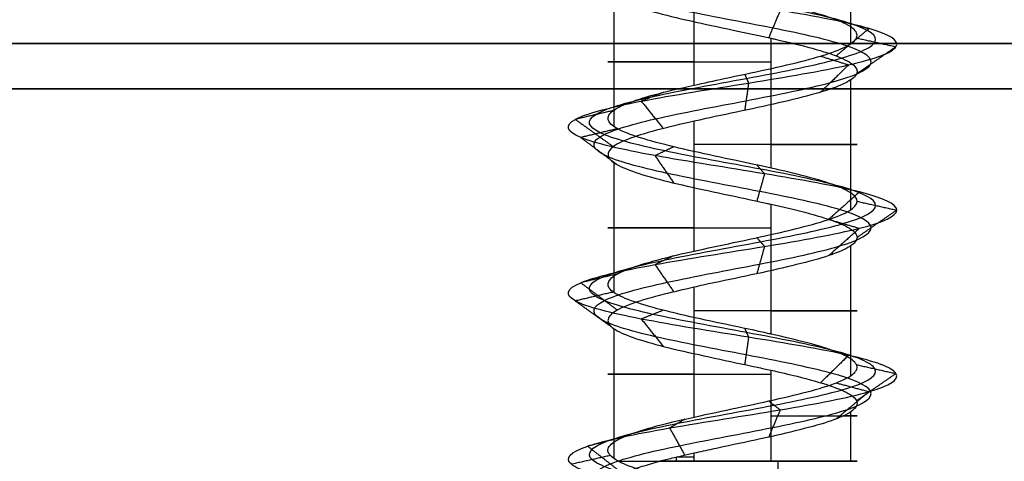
# Model space of a CAD drawing. Header units: millimetres. Extents: x -206 to 214, y -182 to 189.
# Tile 497 of 1056: x -71.68 to -60.81, y 135.42 to 140.29. Entities that reach past the tile are written whole.
import ezdxf

# ---------------------------------------------------------------- set-up
doc = ezdxf.new("R2010")
doc.units = ezdxf.units.MM
doc.layers.add('Default', color=7, linetype='Continuous', true_color=0x000000)
doc.layers.add('Screw', color=7, linetype='Continuous', true_color=0xffffff)

msp = doc.modelspace()

# ---------------------------------------------------------------- linework, layer by layer
at = {"layer": 'Default'}
for points in [[(-204.811, 140.031, 1114.003), (4.189, 140.031, 1114.003), (213.189, 140.031, 1114.003)], [(213.189, 140.031, 715.003), (4.189, 140.031, 715.003), (-204.811, 140.031, 715.003)], [(-204.811, 139.531, 1114.503), (4.189, 139.531, 1114.503), (213.189, 139.531, 1114.503)], [(213.189, 139.531, 714.503), (4.189, 139.531, 714.503), (-204.811, 139.531, 714.503)]]:
    msp.add_open_spline(points, degree=2, dxfattribs=at)
at = {"layer": 'Screw', "color": 7, "true_color": 0xffffff}
for p, q in [((-62.504, 140.03, 721.078), (-62.504, 141.464, 721.078)), ((-64.236, 139.571, 720.196), (-64.236, 141.006, 720.196)), ((-65.119, 139.113, 721.928), (-65.119, 140.547, 721.928)), ((-63.386, 138.655, 722.811), (-63.386, 140.089, 722.811)), ((-62.504, 138.196, 721.078), (-62.504, 139.631, 721.078)), ((-64.236, 137.738, 720.196), (-64.236, 139.173, 720.196)), ((-65.119, 137.28, 721.928), (-65.119, 138.714, 721.928)), ((-63.386, 136.822, 722.811), (-63.386, 138.256, 722.811)), ((-62.504, 136.363, 721.078), (-62.504, 137.798, 721.078)), ((-64.236, 135.905, 720.196), (-64.236, 137.339, 720.196)), ((-65.119, 135.447, 721.928), (-65.119, 136.881, 721.928)), ((-63.386, 135.417, 722.811), (-63.386, 136.423, 722.811)), ((-62.504, 135.417, 721.078), (-62.504, 135.965, 721.078)), ((-64.431, 135.417, 720.276), (-64.431, 135.461, 720.276)), ((-64.236, 135.417, 720.196), (-64.236, 135.506, 720.196))]:
    msp.add_line(p, q, dxfattribs=at)
at = {"layer": 'Screw', "color": 7, "true_color": 0xffffff, "extrusion": (0, 1, 0)}
for centre, start, end in [((63.811, 721.503, 139.83), 288, 108), ((63.811, 721.503, 138.914), 108, 288), ((63.811, 721.503, 137.997), 288, 108), ((63.811, 721.503, 137.08), 108, 288), ((63.811, 721.503, 136.378), 288, 108), ((63.811, 721.503, 135.92), 108, 206.7642), ((63.811, 721.503, 135.417), 23.8929, 108), ((63.811, 721.503, 135.417), 288, 305.5968), ((63.811, 721.503, 135.461), 288, 296.7656), ((63.811, 721.503, 135.417), 199.08, 288), ((63.811, 721.503, 135.417), 108, 199.08)]:
    msp.add_arc(centre, 1.375, start, end, dxfattribs=at)
at = {"layer": 'Screw', "color": 7, "true_color": 0xffffff, "extrusion": (-0.930504, -9.33495e-14, 0.366281)}
msp.add_arc((-135.417, 587.036, 323.65), 62.328, 89.59028, 90, dxfattribs=at)
at = {"layer": 'Screw', "color": 7, "true_color": 0xffffff}
for points, knots in [([(-63.889, 126.756, 720.737), (-63.864, 126.766, 720.732), (-63.838, 126.775, 720.728), (-63.608, 126.862, 720.707), (-63.389, 126.938, 720.772), (-63.053, 127.091, 721.054), (-62.938, 127.167, 721.27), (-62.9, 127.32, 721.737), (-62.978, 127.396, 721.985), (-63.302, 127.549, 722.364), (-63.548, 127.625, 722.491), (-64.075, 127.778, 722.529), (-64.353, 127.855, 722.439), (-64.774, 128.007, 722.072), (-64.919, 128.084, 721.797), (-64.946, 128.237, 721.21), (-64.827, 128.313, 720.911), (-64.414, 128.466, 720.477), (-64.117, 128.542, 720.344), (-63.506, 128.695, 720.328), (-63.195, 128.771, 720.447), (-62.744, 128.924, 720.877), (-62.606, 129, 721.186), (-62.591, 129.153, 721.821), (-62.714, 129.23, 722.143), (-63.161, 129.382, 722.612), (-63.482, 129.459, 722.755), (-64.141, 129.611, 722.77), (-64.475, 129.688, 722.642), (-64.96, 129.841, 722.178), (-65.11, 129.917, 721.845), (-65.122, 130.07, 721.162), (-64.983, 130.146, 720.819), (-64.501, 130.299, 720.326), (-64.159, 130.375, 720.179), (-63.464, 130.528, 720.172), (-63.115, 130.604, 720.311), (-62.614, 130.757, 720.802), (-62.465, 130.834, 721.15), (-62.457, 130.986, 721.857), (-62.599, 131.063, 722.212), (-63.098, 131.215, 722.721), (-63.452, 131.292, 722.873), (-64.171, 131.445, 722.881), (-64.532, 131.521, 722.736), (-65.05, 131.674, 722.229), (-65.202, 131.75, 721.869), (-65.213, 131.893, 721.183), (-65.107, 131.96, 720.86), (-64.706, 132.094, 720.35), (-64.413, 132.161, 720.165), (-63.77, 132.294, 720.024), (-63.422, 132.361, 720.067), (-62.827, 132.495, 720.37), (-62.583, 132.562, 720.628), (-62.311, 132.695, 721.248), (-62.286, 132.762, 721.608), (-62.472, 132.896, 722.268), (-62.684, 132.963, 722.566), (-63.254, 133.096, 722.963), (-63.611, 133.163, 723.061), (-64.313, 133.297, 723.005), (-64.655, 133.364, 722.852), (-65.169, 133.497, 722.357), (-65.339, 133.564, 722.017), (-65.423, 133.698, 721.299), (-65.326, 133.765, 720.927), (-64.924, 133.898, 720.325), (-64.616, 133.965, 720.097), (-63.924, 134.099, 719.887), (-63.541, 134.166, 719.905), (-62.872, 134.299, 720.182), (-62.589, 134.366, 720.439), (-62.248, 134.5, 721.078), (-62.191, 134.567, 721.457), (-62.333, 134.7, 722.166), (-62.529, 134.767, 722.495), (-63.089, 134.901, 722.954), (-63.449, 134.968, 723.083), (-64.173, 135.101, 723.083), (-64.534, 135.168, 722.954), (-65.093, 135.302, 722.495), (-65.29, 135.369, 722.166), (-65.431, 135.502, 721.457), (-65.375, 135.569, 721.078), (-65.034, 135.703, 720.439), (-64.75, 135.77, 720.182), (-64.082, 135.903, 719.905), (-63.699, 135.97, 719.887), (-63.006, 136.104, 720.097), (-62.699, 136.171, 720.325), (-62.297, 136.304, 720.927), (-62.204, 136.371, 721.298), (-62.275, 136.505, 722.018), (-62.438, 136.572, 722.364), (-62.95, 136.705, 722.876), (-63.296, 136.772, 723.04), (-64.017, 136.906, 723.111), (-64.388, 136.973, 723.018), (-64.99, 137.106, 722.616), (-65.218, 137.173, 722.308), (-65.428, 137.307, 721.616), (-65.409, 137.374, 721.233), (-65.132, 137.507, 720.564), (-64.875, 137.574, 720.281), (-64.237, 137.708, 719.94), (-63.858, 137.775, 719.883), (-63.148, 137.908, 720.025), (-62.82, 137.975, 720.221), (-62.361, 138.109, 720.781), (-62.232, 138.176, 721.141), (-62.232, 138.309, 721.865), (-62.361, 138.376, 722.226), (-62.82, 138.51, 722.785), (-63.148, 138.577, 722.982), (-63.858, 138.71, 723.123), (-64.237, 138.777, 723.067), (-64.875, 138.911, 722.726), (-65.132, 138.978, 722.442), (-65.409, 139.112, 721.774), (-65.428, 139.178, 721.391), (-65.218, 139.312, 720.698), (-64.99, 139.379, 720.391), (-64.388, 139.513, 719.989), (-64.017, 139.579, 719.896), (-63.296, 139.713, 719.967), (-62.95, 139.78, 720.13), (-62.438, 139.914, 720.642), (-62.275, 139.98, 720.988), (-62.204, 140.114, 721.709), (-62.297, 140.181, 722.08), (-62.699, 140.315, 722.682), (-63.006, 140.381, 722.91), (-63.699, 140.515, 723.12), (-64.082, 140.582, 723.101), (-64.75, 140.716, 722.824), (-65.034, 140.782, 722.567), (-65.375, 140.916, 721.929), (-65.431, 140.983, 721.55), (-65.29, 141.117, 720.84), (-65.093, 141.183, 720.512), (-64.534, 141.317, 720.053), (-64.173, 141.384, 719.924), (-63.449, 141.518, 719.924), (-63.089, 141.584, 720.053), (-62.529, 141.718, 720.512), (-62.333, 141.785, 720.84), (-62.191, 141.919, 721.55), (-62.248, 141.985, 721.929), (-62.589, 142.119, 722.567), (-62.872, 142.186, 722.824), (-63.541, 142.32, 723.101), (-63.924, 142.386, 723.12), (-64.616, 142.52, 722.91), (-64.924, 142.587, 722.682), (-65.326, 142.721, 722.08), (-65.419, 142.787, 721.709), (-65.348, 142.921, 720.988), (-65.184, 142.988, 720.642), (-64.672, 143.122, 720.13), (-64.326, 143.188, 719.967), (-63.606, 143.322, 719.896), (-63.235, 143.389, 719.989), (-62.633, 143.523, 720.391), (-62.405, 143.589, 720.698), (-62.195, 143.723, 721.391), (-62.213, 143.79, 721.774), (-62.49, 143.924, 722.442), (-62.748, 143.99, 722.726), (-63.386, 144.124, 723.067), (-63.765, 144.191, 723.123), (-64.474, 144.325, 722.982), (-64.803, 144.391, 722.785), (-65.262, 144.525, 722.226), (-65.391, 144.592, 721.866), (-65.391, 144.659, 721.503)], [2.782471, 2.782471, 2.782471, 2.782471, 2.974275, 2.974275, 4.461413, 4.461413, 5.948551, 5.948551, 7.435688, 7.435688, 8.922826, 8.922826, 10.409964, 10.409964, 11.897102, 11.897102, 13.384239, 13.384239, 14.871377, 14.871377, 16.358515, 16.358515, 17.845652, 17.845652, 19.33279, 19.33279, 20.819928, 20.819928, 22.307065, 22.307065, 23.794203, 23.794203, 25.281341, 25.281341, 26.768478, 26.768478, 28.255616, 28.255616, 29.742754, 29.742754, 31.229892, 31.229892, 32.717029, 32.717029, 34.204167, 34.204167, 35.691305, 35.691305, 36.99255, 36.99255, 38.293796, 38.293796, 39.595041, 39.595041, 40.896287, 40.896287, 42.197532, 42.197532, 43.498777, 43.498777, 44.800023, 44.800023, 46.101268, 46.101268, 47.402514, 47.402514, 48.703759, 48.703759, 50.005005, 50.005005, 51.30625, 51.30625, 52.607496, 52.607496, 53.908741, 53.908741, 55.209987, 55.209987, 56.511232, 56.511232, 57.812478, 57.812478, 59.113723, 59.113723, 60.414969, 60.414969, 61.716214, 61.716214, 63.01746, 63.01746, 64.318705, 64.318705, 65.619951, 65.619951, 66.921196, 66.921196, 68.222442, 68.222442, 69.523687, 69.523687, 70.824933, 70.824933, 72.126178, 72.126178, 73.427423, 73.427423, 74.728669, 74.728669, 76.029914, 76.029914, 77.33116, 77.33116, 78.632405, 78.632405, 79.933651, 79.933651, 81.234896, 81.234896, 82.536142, 82.536142, 83.837387, 83.837387, 85.138633, 85.138633, 86.439878, 86.439878, 87.741124, 87.741124, 89.042369, 89.042369, 90.343615, 90.343615, 91.64486, 91.64486, 92.946106, 92.946106, 94.247351, 94.247351, 95.548597, 95.548597, 96.849842, 96.849842, 98.151088, 98.151088, 99.452333, 99.452333, 100.753579, 100.753579, 102.054824, 102.054824, 103.35607, 103.35607, 104.657315, 104.657315, 105.95856, 105.95856, 107.259806, 107.259806, 108.561051, 108.561051, 109.862297, 109.862297, 111.163542, 111.163542, 112.464788, 112.464788, 113.766033, 113.766033, 115.067279, 115.067279, 116.368524, 116.368524, 117.66977, 117.66977, 118.971015, 118.971015, 118.971015, 118.971015]), ([(-64.707, 126.275, 721.503), (-64.717, 126.352, 721.269), (-64.648, 126.428, 721.019), (-64.322, 126.581, 720.639), (-64.076, 126.657, 720.512), (-63.547, 126.81, 720.474), (-63.268, 126.886, 720.564), (-62.845, 127.039, 720.933), (-62.705, 127.115, 721.209), (-62.667, 127.268, 721.798), (-62.77, 127.345, 722.107), (-63.181, 127.497, 722.572), (-63.487, 127.574, 722.724), (-64.136, 127.726, 722.762), (-64.475, 127.803, 722.647), (-64.982, 127.956, 722.194), (-65.152, 128.032, 721.858), (-65.179, 128.185, 721.149), (-65.035, 128.261, 720.79), (-64.535, 128.414, 720.269), (-64.178, 128.49, 720.111), (-63.445, 128.643, 720.096), (-63.074, 128.719, 720.239), (-62.536, 128.872, 720.755), (-62.373, 128.949, 721.125), (-62.358, 129.101, 721.882), (-62.506, 129.178, 722.265), (-63.039, 129.33, 722.819), (-63.421, 129.407, 722.987), (-64.202, 129.56, 723.003), (-64.596, 129.636, 722.849), (-65.168, 129.789, 722.299), (-65.343, 129.865, 721.906), (-65.354, 130.018, 721.101), (-65.191, 130.094, 720.698), (-64.623, 130.247, 720.119), (-64.22, 130.323, 719.947), (-63.403, 130.476, 719.939), (-62.994, 130.553, 720.104), (-62.406, 130.705, 720.68), (-62.232, 130.782, 721.089), (-62.224, 130.935, 721.918), (-62.391, 131.011, 722.333), (-62.976, 131.164, 722.929), (-63.391, 131.24, 723.106), (-64.232, 131.393, 723.113), (-64.653, 131.469, 722.944), (-65.257, 131.622, 722.35), (-65.435, 131.698, 721.93), (-65.445, 131.842, 721.13), (-65.321, 131.908, 720.753), (-64.852, 132.042, 720.161), (-64.511, 132.109, 719.947), (-63.763, 132.243, 719.785), (-63.359, 132.309, 719.837), (-62.671, 132.443, 720.19), (-62.388, 132.51, 720.49), (-62.076, 132.644, 721.208), (-62.048, 132.71, 721.624), (-62.265, 132.844, 722.386), (-62.51, 132.911, 722.73), (-63.169, 133.045, 723.186), (-63.581, 133.111, 723.297), (-64.389, 133.245, 723.231), (-64.782, 133.312, 723.054), (-65.371, 133.446, 722.484), (-65.565, 133.512, 722.093), (-65.659, 133.646, 721.269), (-65.549, 133.713, 720.842), (-65.088, 133.847, 720.151), (-64.735, 133.913, 719.889), (-63.94, 134.047, 719.648), (-63.501, 134.114, 719.67), (-62.734, 134.248, 719.988), (-62.409, 134.314, 720.283), (-62.017, 134.448, 721.015), (-61.953, 134.515, 721.45), (-62.115, 134.649, 722.264), (-62.341, 134.715, 722.641), (-62.982, 134.849, 723.168), (-63.396, 134.916, 723.316), (-64.226, 135.05, 723.316), (-64.64, 135.116, 723.168), (-65.282, 135.25, 722.641), (-65.508, 135.317, 722.264), (-65.67, 135.451, 721.45), (-65.605, 135.517, 721.015), (-65.214, 135.651, 720.283), (-64.888, 135.718, 719.988), (-64.121, 135.852, 719.67), (-63.683, 135.918, 719.648), (-62.888, 136.052, 719.889), (-62.535, 136.119, 720.151), (-62.074, 136.253, 720.842), (-61.967, 136.319, 721.268), (-62.048, 136.453, 722.094), (-62.236, 136.52, 722.491), (-62.823, 136.654, 723.078), (-63.221, 136.72, 723.266), (-64.047, 136.854, 723.348), (-64.473, 136.921, 723.241), (-65.163, 137.055, 722.78), (-65.425, 137.121, 722.427), (-65.666, 137.255, 721.632), (-65.645, 137.322, 721.193), (-65.327, 137.456, 720.426), (-65.032, 137.523, 720.101), (-64.3, 137.656, 719.709), (-63.865, 137.723, 719.645), (-63.051, 137.857, 719.807), (-62.674, 137.924, 720.033), (-62.147, 138.057, 720.674), (-61.999, 138.124, 721.088), (-61.999, 138.258, 721.918), (-62.147, 138.325, 722.332), (-62.674, 138.458, 722.974), (-63.051, 138.525, 723.2), (-63.865, 138.659, 723.362), (-64.3, 138.726, 723.297), (-65.032, 138.859, 722.906), (-65.327, 138.926, 722.58), (-65.645, 139.06, 721.813), (-65.666, 139.127, 721.374), (-65.425, 139.26, 720.58), (-65.163, 139.327, 720.227), (-64.473, 139.461, 719.766), (-64.047, 139.528, 719.659), (-63.221, 139.661, 719.74), (-62.823, 139.728, 719.928), (-62.236, 139.862, 720.515), (-62.048, 139.929, 720.912), (-61.967, 140.062, 721.739), (-62.074, 140.129, 722.165), (-62.535, 140.263, 722.855), (-62.888, 140.33, 723.117), (-63.683, 140.463, 723.358), (-64.121, 140.53, 723.337), (-64.888, 140.664, 723.019), (-65.214, 140.731, 722.724), (-65.605, 140.864, 721.992), (-65.67, 140.931, 721.557), (-65.508, 141.065, 720.743), (-65.282, 141.132, 720.366), (-64.64, 141.265, 719.839), (-64.226, 141.332, 719.691), (-63.396, 141.466, 719.691), (-62.982, 141.533, 719.839), (-62.341, 141.666, 720.366), (-62.115, 141.733, 720.743), (-61.953, 141.867, 721.557), (-62.017, 141.934, 721.992), (-62.409, 142.067, 722.724), (-62.734, 142.134, 723.019), (-63.501, 142.268, 723.337), (-63.94, 142.335, 723.358), (-64.735, 142.468, 723.117), (-65.088, 142.535, 722.855), (-65.549, 142.669, 722.165), (-65.656, 142.736, 721.739), (-65.574, 142.869, 720.912), (-65.386, 142.936, 720.515), (-64.799, 143.07, 719.928), (-64.402, 143.137, 719.74), (-63.576, 143.27, 719.659), (-63.15, 143.337, 719.766), (-62.459, 143.471, 720.227), (-62.198, 143.538, 720.58), (-61.956, 143.671, 721.374), (-61.978, 143.738, 721.813), (-62.296, 143.872, 722.58), (-62.591, 143.939, 722.906), (-63.323, 144.072, 723.297), (-63.758, 144.139, 723.362), (-64.572, 144.273, 723.2), (-64.949, 144.34, 722.974), (-65.476, 144.473, 722.332), (-65.624, 144.54, 721.919), (-65.624, 144.607, 721.503)], [0.0909091, 0.0909091, 0.0909091, 0.0909091, 0.1022727, 0.1022727, 0.1136364, 0.1136364, 0.125, 0.125, 0.1363636, 0.1363636, 0.1477273, 0.1477273, 0.1590909, 0.1590909, 0.1704545, 0.1704545, 0.1818182, 0.1818182, 0.1931818, 0.1931818, 0.2045455, 0.2045455, 0.2159091, 0.2159091, 0.2272727, 0.2272727, 0.2386364, 0.2386364, 0.25, 0.25, 0.2613636, 0.2613636, 0.2727273, 0.2727273, 0.2840909, 0.2840909, 0.2954545, 0.2954545, 0.3068182, 0.3068182, 0.3181818, 0.3181818, 0.3295455, 0.3295455, 0.3409091, 0.3409091, 0.3522727, 0.3522727, 0.3636364, 0.3636364, 0.3735795, 0.3735795, 0.3835227, 0.3835227, 0.3934659, 0.3934659, 0.4034091, 0.4034091, 0.4133523, 0.4133523, 0.4232955, 0.4232955, 0.4332386, 0.4332386, 0.4431818, 0.4431818, 0.453125, 0.453125, 0.4630682, 0.4630682, 0.4730114, 0.4730114, 0.4829545, 0.4829545, 0.4928977, 0.4928977, 0.5028409, 0.5028409, 0.5127841, 0.5127841, 0.5227273, 0.5227273, 0.5326705, 0.5326705, 0.5426136, 0.5426136, 0.5525568, 0.5525568, 0.5625, 0.5625, 0.5724432, 0.5724432, 0.5823864, 0.5823864, 0.5923295, 0.5923295, 0.6022727, 0.6022727, 0.6122159, 0.6122159, 0.6221591, 0.6221591, 0.6321023, 0.6321023, 0.6420455, 0.6420455, 0.6519886, 0.6519886, 0.6619318, 0.6619318, 0.671875, 0.671875, 0.6818182, 0.6818182, 0.6917614, 0.6917614, 0.7017045, 0.7017045, 0.7116477, 0.7116477, 0.7215909, 0.7215909, 0.7315341, 0.7315341, 0.7414773, 0.7414773, 0.7514205, 0.7514205, 0.7613636, 0.7613636, 0.7713068, 0.7713068, 0.78125, 0.78125, 0.7911932, 0.7911932, 0.8011364, 0.8011364, 0.8110795, 0.8110795, 0.8210227, 0.8210227, 0.8309659, 0.8309659, 0.8409091, 0.8409091, 0.8508523, 0.8508523, 0.8607955, 0.8607955, 0.8707386, 0.8707386, 0.8806818, 0.8806818, 0.890625, 0.890625, 0.9005682, 0.9005682, 0.9105114, 0.9105114, 0.9204545, 0.9204545, 0.9303977, 0.9303977, 0.9403409, 0.9403409, 0.9502841, 0.9502841, 0.9602273, 0.9602273, 0.9701705, 0.9701705, 0.9801136, 0.9801136, 0.9900568, 0.9900568, 1, 1, 1, 1]), ([(-63.515, 126.656, 720.808), (-63.423, 126.693, 720.837), (-63.334, 126.73, 720.884), (-63.098, 126.844, 721.08), (-62.988, 126.92, 721.283), (-62.95, 127.073, 721.724), (-63.022, 127.149, 721.959), (-63.328, 127.302, 722.319), (-63.561, 127.378, 722.441), (-64.062, 127.531, 722.479), (-64.327, 127.608, 722.394), (-64.729, 127.76, 722.046), (-64.869, 127.837, 721.784), (-64.896, 127.99, 721.223), (-64.782, 128.066, 720.938), (-64.388, 128.219, 720.522), (-64.104, 128.295, 720.394), (-63.519, 128.448, 720.379), (-63.222, 128.524, 720.492), (-62.789, 128.677, 720.903), (-62.656, 128.753, 721.199), (-62.641, 128.906, 721.808), (-62.759, 128.983, 722.117), (-63.187, 129.135, 722.567), (-63.495, 129.212, 722.704), (-64.128, 129.364, 722.72), (-64.449, 129.441, 722.597), (-64.916, 129.594, 722.152), (-65.06, 129.67, 721.832), (-65.072, 129.823, 721.175), (-64.938, 129.899, 720.845), (-64.475, 130.052, 720.371), (-64.146, 130.128, 720.23), (-63.477, 130.281, 720.222), (-63.141, 130.357, 720.356), (-62.659, 130.51, 720.828), (-62.515, 130.587, 721.163), (-62.507, 130.739, 721.844), (-62.644, 130.816, 722.185), (-63.124, 130.968, 722.676), (-63.465, 131.045, 722.823), (-64.158, 131.198, 722.83), (-64.505, 131.274, 722.691), (-65.005, 131.427, 722.203), (-65.152, 131.503, 721.856), (-65.162, 131.646, 721.195), (-65.061, 131.713, 720.883), (-64.674, 131.847, 720.39), (-64.392, 131.914, 720.212), (-63.772, 132.047, 720.075), (-63.436, 132.114, 720.117), (-62.861, 132.248, 720.409), (-62.625, 132.315, 720.658), (-62.362, 132.448, 721.257), (-62.337, 132.515, 721.604), (-62.517, 132.649, 722.242), (-62.721, 132.716, 722.53), (-63.272, 132.849, 722.915), (-63.617, 132.916, 723.009), (-64.297, 133.05, 722.956), (-64.628, 133.117, 722.808), (-65.125, 133.25, 722.329), (-65.29, 133.317, 722), (-65.371, 133.451, 721.306), (-65.278, 133.518, 720.945), (-64.888, 133.651, 720.362), (-64.591, 133.718, 720.141), (-63.92, 133.852, 719.938), (-63.55, 133.919, 719.956), (-62.902, 134.052, 720.224), (-62.628, 134.119, 720.473), (-62.297, 134.253, 721.091), (-62.243, 134.32, 721.458), (-62.38, 134.453, 722.145), (-62.57, 134.52, 722.463), (-63.112, 134.654, 722.908), (-63.461, 134.721, 723.033), (-64.162, 134.854, 723.033), (-64.511, 134.921, 722.908), (-65.052, 135.055, 722.463), (-65.243, 135.122, 722.145), (-65.38, 135.255, 721.458), (-65.325, 135.322, 721.091), (-64.995, 135.456, 720.473), (-64.72, 135.523, 720.224), (-64.073, 135.656, 719.956), (-63.703, 135.723, 719.938), (-63.032, 135.857, 720.141), (-62.734, 135.924, 720.362), (-62.345, 136.057, 720.945), (-62.255, 136.124, 721.305), (-62.324, 136.258, 722.002), (-62.482, 136.325, 722.337), (-62.978, 136.458, 722.833), (-63.313, 136.525, 722.991), (-64.01, 136.659, 723.06), (-64.37, 136.726, 722.97), (-64.952, 136.859, 722.58), (-65.173, 136.926, 722.283), (-65.377, 137.06, 721.612), (-65.358, 137.127, 721.242), (-65.09, 137.26, 720.594), (-64.841, 137.327, 720.32), (-64.223, 137.461, 719.989), (-63.857, 137.528, 719.935), (-63.169, 137.661, 720.072), (-62.851, 137.728, 720.262), (-62.407, 137.862, 720.804), (-62.282, 137.929, 721.153), (-62.282, 138.062, 721.854), (-62.407, 138.129, 722.203), (-62.851, 138.263, 722.744), (-63.169, 138.33, 722.935), (-63.857, 138.463, 723.072), (-64.223, 138.53, 723.017), (-64.841, 138.664, 722.687), (-65.09, 138.731, 722.412), (-65.358, 138.865, 721.765), (-65.377, 138.931, 721.395), (-65.173, 139.065, 720.724), (-64.952, 139.132, 720.426), (-64.37, 139.266, 720.037), (-64.01, 139.332, 719.947), (-63.313, 139.466, 720.016), (-62.978, 139.533, 720.174), (-62.482, 139.667, 720.67), (-62.324, 139.733, 721.005), (-62.255, 139.867, 721.702), (-62.345, 139.934, 722.062), (-62.734, 140.068, 722.644), (-63.032, 140.134, 722.865), (-63.703, 140.268, 723.069), (-64.073, 140.335, 723.05), (-64.72, 140.469, 722.782), (-64.995, 140.535, 722.533), (-65.325, 140.669, 721.915), (-65.38, 140.736, 721.549), (-65.243, 140.87, 720.861), (-65.052, 140.936, 720.543), (-64.511, 141.07, 720.099), (-64.162, 141.137, 719.974), (-63.461, 141.271, 719.974), (-63.112, 141.337, 720.099), (-62.57, 141.471, 720.543), (-62.38, 141.538, 720.861), (-62.243, 141.672, 721.549), (-62.297, 141.738, 721.915), (-62.628, 141.872, 722.533), (-62.902, 141.939, 722.782), (-63.55, 142.073, 723.05), (-63.92, 142.139, 723.069), (-64.591, 142.273, 722.865), (-64.888, 142.34, 722.644), (-65.278, 142.474, 722.062), (-65.368, 142.54, 721.702), (-65.299, 142.674, 721.005), (-65.141, 142.741, 720.67), (-64.645, 142.875, 720.174), (-64.31, 142.941, 720.016), (-63.613, 143.075, 719.947), (-63.253, 143.142, 720.037), (-62.67, 143.276, 720.426), (-62.449, 143.342, 720.724), (-62.246, 143.476, 721.395), (-62.264, 143.543, 721.765), (-62.532, 143.677, 722.412), (-62.781, 143.743, 722.687), (-63.399, 143.877, 723.017), (-63.766, 143.944, 723.072), (-64.453, 144.078, 722.935), (-64.771, 144.144, 722.744), (-65.216, 144.278, 722.203), (-65.341, 144.345, 721.854), (-65.341, 144.412, 721.503)], [9.962929, 9.962929, 9.962929, 9.962929, 10.425509, 10.425509, 11.373282, 11.373282, 12.321056, 12.321056, 13.268829, 13.268829, 14.216603, 14.216603, 15.164377, 15.164377, 16.11215, 16.11215, 17.059924, 17.059924, 18.007697, 18.007697, 18.955471, 18.955471, 19.903244, 19.903244, 20.851018, 20.851018, 21.798791, 21.798791, 22.746565, 22.746565, 23.694338, 23.694338, 24.642112, 24.642112, 25.589885, 25.589885, 26.537659, 26.537659, 27.485432, 27.485432, 28.433206, 28.433206, 29.38098, 29.38098, 30.328753, 30.328753, 31.158055, 31.158055, 31.987357, 31.987357, 32.816659, 32.816659, 33.64596, 33.64596, 34.475262, 34.475262, 35.304564, 35.304564, 36.133866, 36.133866, 36.963168, 36.963168, 37.79247, 37.79247, 38.621772, 38.621772, 39.451073, 39.451073, 40.280375, 40.280375, 41.109677, 41.109677, 41.938979, 41.938979, 42.768281, 42.768281, 43.597583, 43.597583, 44.426884, 44.426884, 45.256186, 45.256186, 46.085488, 46.085488, 46.91479, 46.91479, 47.744092, 47.744092, 48.573394, 48.573394, 49.402695, 49.402695, 50.231997, 50.231997, 51.061299, 51.061299, 51.890601, 51.890601, 52.719903, 52.719903, 53.549205, 53.549205, 54.378507, 54.378507, 55.207808, 55.207808, 56.03711, 56.03711, 56.866412, 56.866412, 57.695714, 57.695714, 58.525016, 58.525016, 59.354318, 59.354318, 60.183619, 60.183619, 61.012921, 61.012921, 61.842223, 61.842223, 62.671525, 62.671525, 63.500827, 63.500827, 64.330129, 64.330129, 65.15943, 65.15943, 65.988732, 65.988732, 66.818034, 66.818034, 67.647336, 67.647336, 68.476638, 68.476638, 69.30594, 69.30594, 70.135242, 70.135242, 70.964543, 70.964543, 71.793845, 71.793845, 72.623147, 72.623147, 73.452449, 73.452449, 74.281751, 74.281751, 75.111053, 75.111053, 75.940354, 75.940354, 76.769656, 76.769656, 77.598958, 77.598958, 78.42826, 78.42826, 79.257562, 79.257562, 80.086864, 80.086864, 80.916165, 80.916165, 81.745467, 81.745467, 82.574769, 82.574769, 83.404071, 83.404071, 83.404071, 83.404071]), ([(-64.236, 141.006, 720.196), (-64.268, 140.999, 720.206), (-64.299, 140.992, 720.217), (-64.475, 140.951, 720.289), (-64.612, 140.917, 720.375), (-64.847, 140.85, 720.585), (-64.947, 140.817, 720.712), (-65.096, 140.75, 720.989), (-65.147, 140.716, 721.143), (-65.194, 140.649, 721.454), (-65.191, 140.616, 721.616), (-65.129, 140.549, 721.925), (-65.071, 140.514, 722.075), (-64.909, 140.448, 722.345), (-64.804, 140.414, 722.468), (-64.56, 140.348, 722.667), (-64.419, 140.313, 722.747), (-64.122, 140.247, 722.852), (-63.963, 140.213, 722.879), (-63.664, 140.15, 722.878), (-63.521, 140.119, 722.855), (-63.386, 140.089, 722.811)], [0.3712068, 0.3712068, 0.3712068, 0.3712068, 0.3735898, 0.3735898, 0.3849072, 0.3849072, 0.3962316, 0.3962316, 0.4075491, 0.4075491, 0.4188735, 0.4188735, 0.430191, 0.430191, 0.4415153, 0.4415153, 0.4528328, 0.4528328, 0.4641571, 0.4641571, 0.4743259, 0.4743259, 0.4743259, 0.4743259]), ([(-64.236, 139.571, 720.196), (-64.128, 139.595, 720.161), (-64.016, 139.619, 720.139), (-63.747, 139.677, 720.121), (-63.586, 139.711, 720.138), (-63.283, 139.777, 720.224), (-63.137, 139.811, 720.295), (-62.882, 139.878, 720.478), (-62.768, 139.912, 720.594), (-62.59, 139.979, 720.853), (-62.522, 140.013, 721), (-62.442, 140.079, 721.304), (-62.428, 140.113, 721.466), (-62.455, 140.18, 721.779), (-62.497, 140.214, 721.936), (-62.628, 140.281, 722.221), (-62.72, 140.315, 722.355), (-62.941, 140.381, 722.579), (-63.073, 140.415, 722.673), (-63.27, 140.462, 722.769), (-63.327, 140.475, 722.792), (-63.386, 140.488, 722.811)], [0.44733415, 0.44733415, 0.44733415, 0.44733415, 0.4550905, 0.4550905, 0.46592583, 0.46592583, 0.47676147, 0.47676147, 0.48759682, 0.48759682, 0.49843244, 0.49843244, 0.50926782, 0.50926782, 0.52010341, 0.52010341, 0.53093883, 0.53093883, 0.5417744, 0.5417744, 0.54602155, 0.54602155, 0.54602155, 0.54602155]), ([(-63.386, 140.089, 722.811), (-63.371, 140.085, 722.806), (-63.356, 140.082, 722.801), (-63.193, 140.045, 722.741), (-63.053, 140.012, 722.661), (-62.811, 139.945, 722.459), (-62.706, 139.911, 722.336), (-62.547, 139.844, 722.065), (-62.49, 139.811, 721.913), (-62.431, 139.744, 721.604), (-62.429, 139.709, 721.442), (-62.478, 139.643, 721.132), (-62.531, 139.609, 720.978), (-62.683, 139.542, 720.703), (-62.784, 139.508, 720.577), (-63.02, 139.442, 720.368), (-63.158, 139.408, 720.284), (-63.45, 139.341, 720.167), (-63.608, 139.307, 720.134), (-63.923, 139.24, 720.124), (-64.083, 139.207, 720.146), (-64.234, 139.173, 720.195), (-64.235, 139.173, 720.195), (-64.236, 139.173, 720.196)], [0.4743259, 0.4743259, 0.4743259, 0.4743259, 0.4754746, 0.4754746, 0.4867988, 0.4867988, 0.4981164, 0.4981164, 0.5094406, 0.5094406, 0.5207582, 0.5207582, 0.5320823, 0.5320823, 0.5434, 0.5434, 0.554724, 0.554724, 0.5660417, 0.5660417, 0.5773657, 0.5773657, 0.5774428, 0.5774428, 0.5774428, 0.5774428]), ([(-63.386, 138.655, 722.811), (-63.51, 138.682, 722.851), (-63.641, 138.71, 722.874), (-63.928, 138.771, 722.882), (-64.088, 138.805, 722.859), (-64.387, 138.872, 722.762), (-64.53, 138.906, 722.686), (-64.779, 138.972, 722.493), (-64.888, 139.006, 722.373), (-65.056, 139.073, 722.108), (-65.118, 139.107, 721.958), (-65.187, 139.174, 721.651), (-65.195, 139.207, 721.489), (-65.156, 139.274, 721.177), (-65.109, 139.308, 721.022), (-64.967, 139.375, 720.742), (-64.87, 139.409, 720.612), (-64.641, 139.476, 720.396), (-64.506, 139.51, 720.307), (-64.321, 139.552, 720.226), (-64.279, 139.562, 720.21), (-64.236, 139.571, 720.196)], [0.34864625, 0.34864625, 0.34864625, 0.34864625, 0.35757097, 0.35757097, 0.36840672, 0.36840672, 0.37924193, 0.37924193, 0.39007766, 0.39007766, 0.40091289, 0.40091289, 0.4117486, 0.4117486, 0.42258387, 0.42258387, 0.43341955, 0.43341955, 0.44425485, 0.44425485, 0.44733415, 0.44733415, 0.44733415, 0.44733415]), ([(-64.236, 139.173, 720.196), (-64.385, 139.139, 720.244), (-64.527, 139.105, 720.319), (-64.775, 139.039, 720.51), (-64.885, 139.006, 720.63), (-65.054, 138.939, 720.895), (-65.117, 138.904, 721.044), (-65.187, 138.838, 721.351), (-65.195, 138.804, 721.513), (-65.157, 138.737, 721.825), (-65.111, 138.703, 721.98), (-64.969, 138.637, 722.261), (-64.873, 138.603, 722.391), (-64.645, 138.536, 722.608), (-64.51, 138.502, 722.698), (-64.222, 138.435, 722.825), (-64.065, 138.402, 722.864), (-63.751, 138.335, 722.886), (-63.59, 138.301, 722.869), (-63.421, 138.264, 722.822), (-63.404, 138.26, 722.817), (-63.386, 138.256, 722.811)], [0.5774428, 0.5774428, 0.5774428, 0.5774428, 0.5886834, 0.5886834, 0.6000074, 0.6000074, 0.6113252, 0.6113252, 0.6226491, 0.6226491, 0.6339669, 0.6339669, 0.6452908, 0.6452908, 0.6566086, 0.6566086, 0.6679324, 0.6679324, 0.6792503, 0.6792503, 0.6805636, 0.6805636, 0.6805636, 0.6805636]), ([(-64.236, 137.738, 720.196), (-64.096, 137.769, 720.15), (-63.948, 137.801, 720.127), (-63.644, 137.865, 720.13), (-63.485, 137.899, 720.159), (-63.189, 137.966, 720.267), (-63.049, 138, 720.348), (-62.808, 138.067, 720.55), (-62.704, 138.101, 720.674), (-62.545, 138.167, 720.946), (-62.488, 138.201, 721.097), (-62.431, 138.268, 721.407), (-62.429, 138.302, 721.569), (-62.48, 138.369, 721.879), (-62.533, 138.402, 722.032), (-62.685, 138.469, 722.307), (-62.787, 138.503, 722.433), (-63.023, 138.57, 722.641), (-63.162, 138.604, 722.725), (-63.334, 138.643, 722.793), (-63.36, 138.649, 722.802), (-63.386, 138.655, 722.811)], [0.24995549, 0.24995549, 0.24995549, 0.24995549, 0.26005215, 0.26005215, 0.27088721, 0.27088721, 0.28172305, 0.28172305, 0.29255814, 0.29255814, 0.30339396, 0.30339396, 0.31422908, 0.31422908, 0.32506487, 0.32506487, 0.33590002, 0.33590002, 0.34673579, 0.34673579, 0.34864625, 0.34864625, 0.34864625, 0.34864625]), ([(-63.386, 138.256, 722.811), (-63.254, 138.226, 722.768), (-63.126, 138.197, 722.704), (-62.885, 138.134, 722.532), (-62.772, 138.099, 722.416), (-62.592, 138.033, 722.158), (-62.524, 137.999, 722.011), (-62.443, 137.932, 721.707), (-62.428, 137.898, 721.546), (-62.454, 137.832, 721.232), (-62.495, 137.798, 721.076), (-62.626, 137.731, 720.789), (-62.717, 137.697, 720.656), (-62.937, 137.63, 720.431), (-63.068, 137.597, 720.336), (-63.351, 137.53, 720.198), (-63.507, 137.495, 720.153), (-63.82, 137.429, 720.119), (-63.981, 137.396, 720.13), (-64.168, 137.355, 720.175), (-64.202, 137.347, 720.185), (-64.236, 137.339, 720.196)], [0.6805636, 0.6805636, 0.6805636, 0.6805636, 0.690574, 0.690574, 0.701892, 0.701892, 0.7132157, 0.7132157, 0.7245336, 0.7245336, 0.7358573, 0.7358573, 0.7471753, 0.7471753, 0.7584989, 0.7584989, 0.769817, 0.769817, 0.7811405, 0.7811405, 0.7836789, 0.7836789, 0.7836789, 0.7836789]), ([(-63.386, 136.822, 722.811), (-63.392, 136.823, 722.813), (-63.399, 136.824, 722.815), (-63.555, 136.859, 722.863), (-63.715, 136.893, 722.884), (-64.03, 136.96, 722.87), (-64.188, 136.993, 722.835), (-64.479, 137.06, 722.715), (-64.616, 137.094, 722.629), (-64.849, 137.161, 722.418), (-64.949, 137.195, 722.291), (-65.098, 137.262, 722.013), (-65.149, 137.296, 721.86), (-65.194, 137.362, 721.548), (-65.19, 137.396, 721.387), (-65.128, 137.463, 721.078), (-65.07, 137.497, 720.927), (-64.907, 137.563, 720.658), (-64.801, 137.597, 720.536), (-64.556, 137.664, 720.337), (-64.415, 137.698, 720.258), (-64.257, 137.734, 720.202), (-64.246, 137.736, 720.199), (-64.236, 137.738, 720.196)], [0.15126197, 0.15126197, 0.15126197, 0.15126197, 0.15169775, 0.15169775, 0.16253267, 0.16253267, 0.17336861, 0.17336861, 0.18420356, 0.18420356, 0.19503949, 0.19503949, 0.20587446, 0.20587446, 0.21671037, 0.21671037, 0.22754537, 0.22754537, 0.23838126, 0.23838126, 0.24921629, 0.24921629, 0.24995549, 0.24995549, 0.24995549, 0.24995549]), ([(-64.236, 137.339, 720.196), (-64.353, 137.313, 720.234), (-64.465, 137.287, 720.288), (-64.698, 137.228, 720.441), (-64.816, 137.194, 720.552), (-65.005, 137.127, 720.804), (-65.079, 137.093, 720.948), (-65.172, 137.027, 721.248), (-65.192, 136.993, 721.409), (-65.178, 136.926, 721.723), (-65.143, 136.892, 721.881), (-65.023, 136.825, 722.172), (-64.936, 136.792, 722.309), (-64.725, 136.725, 722.543), (-64.598, 136.69, 722.642), (-64.32, 136.624, 722.79), (-64.166, 136.591, 722.841), (-63.855, 136.523, 722.886), (-63.693, 136.489, 722.882), (-63.488, 136.445, 722.841), (-63.437, 136.434, 722.827), (-63.386, 136.423, 722.811)], [0.7836789, 0.7836789, 0.7836789, 0.7836789, 0.7924586, 0.7924586, 0.8037821, 0.8037821, 0.8151003, 0.8151003, 0.8264237, 0.8264237, 0.837742, 0.837742, 0.8490653, 0.8490653, 0.8603836, 0.8603836, 0.8717069, 0.8717069, 0.8830253, 0.8830253, 0.8867927, 0.8867927, 0.8867927, 0.8867927]), ([(-64.236, 135.905, 720.196), (-64.214, 135.91, 720.188), (-64.191, 135.915, 720.182), (-64.017, 135.953, 720.135), (-63.856, 135.987, 720.12), (-63.542, 136.054, 720.146), (-63.386, 136.088, 720.187), (-63.099, 136.155, 720.317), (-62.965, 136.188, 720.408), (-62.74, 136.255, 720.628), (-62.645, 136.289, 720.759), (-62.507, 136.356, 721.041), (-62.462, 136.39, 721.197), (-62.427, 136.457, 721.51), (-62.438, 136.49, 721.671), (-62.511, 136.557, 721.977), (-62.575, 136.591, 722.126), (-62.748, 136.658, 722.389), (-62.859, 136.692, 722.507), (-63.105, 136.757, 722.693), (-63.243, 136.789, 722.764), (-63.386, 136.822, 722.811)], [0.05257115, 0.05257115, 0.05257115, 0.05257115, 0.05417829, 0.05417829, 0.06501433, 0.06501433, 0.07584915, 0.07584915, 0.08668518, 0.08668518, 0.09752002, 0.09752002, 0.10835603, 0.10835603, 0.1191909, 0.1191909, 0.13002688, 0.13002688, 0.14086178, 0.14086178, 0.15126197, 0.15126197, 0.15126197, 0.15126197]), ([(-63.386, 136.423, 722.811), (-63.286, 136.401, 722.778), (-63.189, 136.378, 722.734), (-62.965, 136.322, 722.598), (-62.843, 136.288, 722.492), (-62.644, 136.222, 722.247), (-62.565, 136.188, 722.106), (-62.462, 136.121, 721.809), (-62.435, 136.087, 721.649), (-62.438, 136.02, 721.334), (-62.467, 135.987, 721.175), (-62.576, 135.92, 720.88), (-62.657, 135.885, 720.74), (-62.859, 135.819, 720.499), (-62.983, 135.786, 720.395), (-63.255, 135.718, 720.236), (-63.407, 135.684, 720.18), (-63.716, 135.618, 720.123), (-63.878, 135.584, 720.121), (-64.102, 135.536, 720.158), (-64.17, 135.521, 720.174), (-64.236, 135.506, 720.196)], [0.8867927, 0.8867927, 0.8867927, 0.8867927, 0.8943485, 0.8943485, 0.9056669, 0.9056669, 0.9169901, 0.9169901, 0.9283086, 0.9283086, 0.9396317, 0.9396317, 0.9509503, 0.9509503, 0.9622733, 0.9622733, 0.9735919, 0.9735919, 0.9849149, 0.9849149, 0.9899067, 0.9899067, 0.9899067, 0.9899067]), ([(-65.068, 135.417, 722.06), (-65.132, 135.45, 721.916), (-65.171, 135.484, 721.759), (-65.194, 135.551, 721.445), (-65.178, 135.585, 721.284), (-65.093, 135.651, 720.981), (-65.023, 135.685, 720.835), (-64.841, 135.752, 720.579), (-64.726, 135.786, 720.465), (-64.487, 135.848, 720.298), (-64.364, 135.877, 720.237), (-64.236, 135.905, 720.196)], [0, 0, 0, 0, 0.01083658, 0.01083658, 0.02167266, 0.02167266, 0.03250743, 0.03250743, 0.0433435, 0.0433435, 0.05257115, 0.05257115, 0.05257115, 0.05257115]), ([(-65.185, 135.134, 721.529), (-65.186, 135.142, 721.488), (-65.185, 135.151, 721.447), (-65.171, 135.194, 721.249), (-65.132, 135.227, 721.092), (-65.005, 135.294, 720.804), (-64.916, 135.328, 720.67), (-64.748, 135.38, 720.493), (-64.682, 135.398, 720.436), (-64.612, 135.417, 720.385)], [0.96749033, 0.96749033, 0.96749033, 0.96749033, 0.97051672, 0.97051672, 0.9820765, 0.9820765, 0.99363206, 0.99363206, 1, 1, 1, 1]), ([(-65.068, 135.417, 722.06), (-65.005, 135.383, 722.204), (-64.915, 135.35, 722.338), (-64.698, 135.283, 722.566), (-64.568, 135.249, 722.662), (-64.287, 135.182, 722.802), (-64.132, 135.149, 722.849), (-63.82, 135.082, 722.886), (-63.658, 135.048, 722.878), (-63.352, 134.981, 722.807), (-63.203, 134.948, 722.744), (-62.939, 134.881, 722.575), (-62.82, 134.847, 722.465), (-62.629, 134.781, 722.216), (-62.554, 134.747, 722.073), (-62.459, 134.68, 721.774), (-62.437, 134.647, 721.614), (-62.447, 134.584, 721.322), (-62.473, 134.555, 721.185), (-62.518, 134.526, 721.056)], [0, 0, 0, 0, 0.0131018, 0.0131018, 0.0262038, 0.0262038, 0.0393054, 0.0393054, 0.0524026, 0.0524026, 0.0654962, 0.0654962, 0.0785829, 0.0785829, 0.0916631, 0.0916631, 0.1047336, 0.1047336, 0.1160808, 0.1160808, 0.1160808, 0.1160808]), ([(-64.236, 135.506, 720.196), (-64.32, 135.487, 720.223), (-64.402, 135.468, 720.259), (-64.525, 135.439, 720.327), (-64.569, 135.428, 720.355), (-64.612, 135.417, 720.385)], [0.98990673, 0.98990673, 0.98990673, 0.98990673, 0.99623361, 0.99623361, 1, 1, 1, 1])]:
    msp.add_open_spline(points, degree=3, knots=knots, dxfattribs=at)
for points in [[(-63.285, 140.396, 723.238), (-63.349, 140.245, 723.028), (-63.412, 140.095, 722.819)], [(-62.668, 140.293, 722.267), (-62.486, 140.245, 722.389), (-62.304, 140.196, 722.51)], [(-62.304, 140.196, 722.51), (-62.486, 140.045, 722.389), (-62.668, 139.894, 722.267)], [(-62.443, 140.093, 721.369), (-62.225, 140.044, 721.347), (-62.008, 139.995, 721.326)], [(-62.008, 139.995, 721.326), (-62.225, 139.844, 721.347), (-62.443, 139.694, 721.369)], [(-62.839, 139.892, 720.531), (-62.684, 139.844, 720.376), (-62.53, 139.795, 720.222)], [(-62.53, 139.795, 720.222), (-62.684, 139.644, 720.376), (-62.839, 139.493, 720.531)], [(-63.677, 139.692, 720.135), (-63.655, 139.643, 719.917), (-63.634, 139.594, 719.7)], [(-63.634, 139.594, 719.7), (-63.655, 139.443, 719.917), (-63.677, 139.293, 720.135)], [(-64.575, 139.491, 720.36), (-64.697, 139.443, 720.178), (-64.818, 139.394, 719.996)], [(-64.818, 139.394, 719.996), (-64.697, 139.243, 720.178), (-64.575, 139.092, 720.36)], [(-65.127, 139.291, 721.104), (-65.336, 139.242, 721.041), (-65.546, 139.193, 720.977)], [(-65.546, 139.193, 720.977), (-65.336, 139.042, 721.041), (-65.127, 138.892, 721.104)], [(-65.082, 139.09, 722.03), (-65.284, 139.042, 722.113), (-65.486, 138.993, 722.197)], [(-65.486, 138.993, 722.197), (-65.284, 138.842, 722.113), (-65.082, 138.691, 722.029)], [(-64.46, 138.89, 722.716), (-64.563, 138.841, 722.909), (-64.666, 138.792, 723.102)], [(-64.666, 138.792, 723.102), (-64.563, 138.641, 722.909), (-64.459, 138.491, 722.716)], [(-63.543, 138.689, 722.852), (-63.5, 138.641, 723.066), (-63.458, 138.592, 723.281)], [(-63.458, 138.592, 723.281), (-63.5, 138.441, 723.066), (-63.543, 138.29, 722.852)], [(-62.748, 138.489, 722.376), (-62.579, 138.44, 722.514), (-62.41, 138.391, 722.653)], [(-62.41, 138.391, 722.653), (-62.579, 138.24, 722.514), (-62.748, 138.09, 722.376)], [(-62.436, 138.288, 721.503), (-62.218, 138.24, 721.503), (-61.999, 138.191, 721.503)], [(-61.999, 138.191, 721.503), (-62.218, 138.04, 721.503), (-62.436, 137.889, 721.503)], [(-62.748, 138.088, 720.631), (-62.579, 138.039, 720.492), (-62.41, 137.99, 720.354)], [(-62.41, 137.99, 720.354), (-62.579, 137.839, 720.492), (-62.748, 137.689, 720.631)], [(-63.543, 137.887, 720.155), (-63.5, 137.839, 719.94), (-63.458, 137.79, 719.726)], [(-63.458, 137.79, 719.726), (-63.5, 137.639, 719.94), (-63.543, 137.488, 720.155)], [(-64.46, 137.687, 720.291), (-64.563, 137.638, 720.098), (-64.666, 137.589, 719.905)], [(-64.666, 137.589, 719.905), (-64.563, 137.438, 720.098), (-64.459, 137.288, 720.291)], [(-65.082, 137.486, 720.977), (-65.284, 137.438, 720.893), (-65.486, 137.389, 720.81)], [(-65.486, 137.389, 720.81), (-65.284, 137.238, 720.893), (-65.082, 137.087, 720.977)], [(-65.127, 137.286, 721.902), (-65.336, 137.237, 721.966), (-65.546, 137.188, 722.029)], [(-65.546, 137.188, 722.029), (-65.336, 137.037, 721.966), (-65.127, 136.887, 721.902)], [(-64.575, 137.085, 722.647), (-64.697, 137.037, 722.828), (-64.818, 136.988, 723.01)], [(-64.818, 136.988, 723.01), (-64.697, 136.837, 722.828), (-64.575, 136.686, 722.647)], [(-63.677, 136.885, 722.872), (-63.655, 136.836, 723.089), (-63.634, 136.787, 723.307)], [(-63.634, 136.787, 723.307), (-63.655, 136.636, 723.089), (-63.677, 136.486, 722.872)], [(-62.839, 136.684, 722.476), (-62.684, 136.636, 722.63), (-62.53, 136.587, 722.785)], [(-62.53, 136.587, 722.785), (-62.684, 136.436, 722.63), (-62.839, 136.285, 722.476)], [(-62.443, 136.484, 721.638), (-62.225, 136.435, 721.66), (-62.008, 136.386, 721.681)], [(-62.008, 136.386, 721.681), (-62.225, 136.235, 721.66), (-62.443, 136.085, 721.638)], [(-62.668, 136.283, 720.739), (-62.486, 136.235, 720.618), (-62.304, 136.186, 720.496)], [(-62.304, 136.186, 720.496), (-62.486, 136.035, 720.618), (-62.668, 135.884, 720.739)], [(-63.412, 136.083, 720.188), (-63.349, 136.034, 719.978), (-63.285, 135.985, 719.769)], [(-63.285, 135.985, 719.769), (-63.349, 135.834, 719.978), (-63.412, 135.684, 720.188)], [(-64.338, 135.882, 720.233), (-64.421, 135.833, 720.031), (-64.505, 135.785, 719.829)], [(-64.505, 135.785, 719.829), (-64.421, 135.634, 720.031), (-64.338, 135.483, 720.233)], [(-65.024, 135.682, 720.855), (-65.217, 135.633, 720.752), (-65.41, 135.584, 720.649)], [(-65.41, 135.584, 720.649), (-65.217, 135.433, 720.752), (-65.024, 135.282, 720.855)], [(-65.16, 135.481, 721.772), (-65.374, 135.432, 721.814), (-65.589, 135.384, 721.857)]]:
    msp.add_open_spline(points, degree=2, dxfattribs=at)

doc.saveas('drawing.dxf')
